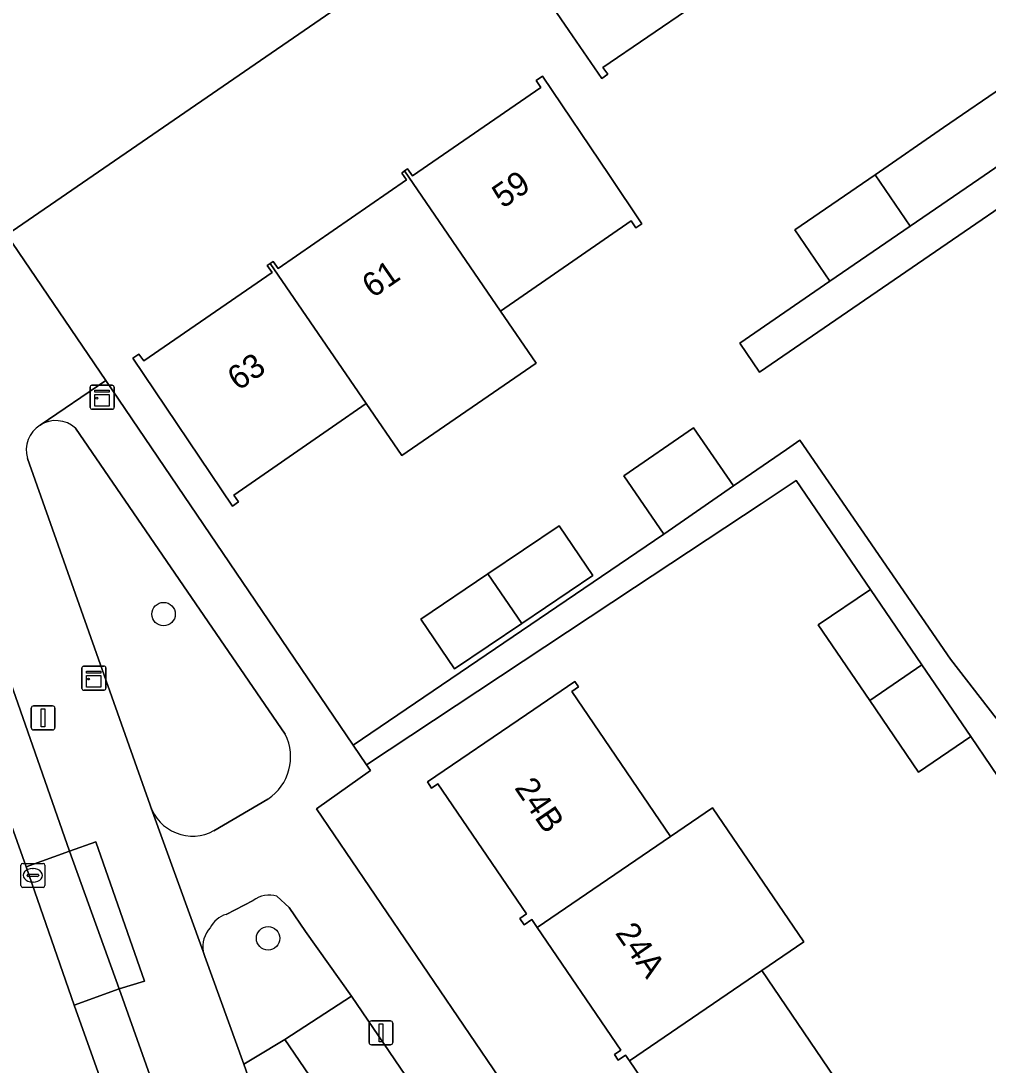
# Model space of a CAD drawing. Extents: x 157445 to 158888, y 383061 to 384688.
# Drawn here: x 158013.62 to 158053.95, y 383420.9 to 383464.42 of the extents above; entities that cross this region are included whole.
import ezdxf

# ---------------------------------------------------------------- set-up
doc = ezdxf.new("R2010")
doc.units = 0
for name, color, linetype in [('IMGEO_Boom', 7, 'Continuous'), ('IMGEO_Erf', 7, 'Continuous'), ('IMGEO_Groenvoorziening', 7, 'Continuous'), ('IMGEO_Kast', 7, 'Continuous'), ('IMGEO_Kolk', 7, 'Continuous'), ('IMGEO_Lichtmast', 7, 'Continuous'), ('IMGEO_Pand', 7, 'Continuous'), ('IMGEO_Pand_nummerreeks', 7, 'Continuous'), ('IMGEO_Parkeervlak_open', 7, 'Continuous'), ('IMGEO_Rijbaan_lokaal_gesloten', 7, 'Continuous'), ('IMGEO_Voetpad_open', 7, 'Continuous')]:
    doc.layers.add(name, color=color, linetype=linetype)

msp = doc.modelspace()

# ---------------------------------------------------------------- linework, layer by layer
at = {"layer": 'IMGEO_Boom'}
for centre in [(158019.571, 383439.695), (158023.928, 383426.184)]:
    msp.add_circle(centre, 0.489, dxfattribs=at)
at = {"layer": 'IMGEO_Erf'}
for points in [[(158092.908, 383460.848), (158082.526, 383475.901), (158044.421, 383449.781), (158043.591, 383450.992), (158047.351, 383453.569), (158045.883, 383455.711), (158049.231, 383458.006), (158052.091, 383459.967), (158054.765, 383461.801), (158056.233, 383459.659), (158058.694, 383461.328), (158057.226, 383463.47), (158060.574, 383465.765)], [(158032.414, 383468.826), (158013.037, 383455.497), (158017.16, 383449.429), (158027.481, 383434.239), (158040.423, 383443.033), (158038.759, 383445.452), (158041.668, 383447.454), (158043.332, 383445.035), (158045.537, 383446.552), (158046.101, 383446.94), (158052.382, 383437.812), (158054.284, 383435.355)], [(158043.514, 383466.325), (158037.89, 383462.478), (158038.086, 383462.191), (158037.838, 383462.021), (158036.471, 383464.018), (158033.646, 383468.143)], [(158056.615, 383429.6), (158053.223, 383434.593), (158051.051, 383433.111), (158049.016, 383436.093), (158046.866, 383439.244), (158049.038, 383440.726), (158045.945, 383445.259), (158044.482, 383444.292), (158039.206, 383440.804), (158028.037, 383433.42), (158028.2, 383433.181), (158025.942, 383431.583), (158047.304, 383400.16), (158052.068, 383392.71), (158058.3, 383397.002)], [(158042.586, 383415.803), (158038.995, 383421.074), (158038.829, 383421.318), (158038.524, 383421.111), (158038.367, 383421.343), (158038.632, 383421.523), (158035.15, 383426.636), (158034.925, 383426.966), (158034.607, 383426.749), (158034.427, 383427.013), (158034.702, 383427.2), (158031.008, 383432.625), (158030.743, 383432.445), (158030.569, 383432.701), (158034.702, 383435.516), (158036.715, 383436.887), (158036.871, 383436.658), (158036.592, 383436.468), (158040.707, 383430.426), (158042.452, 383431.616), (158046.261, 383426.032), (158044.512, 383424.838), (158048.284, 383419.3)]]:
    msp.add_lwpolyline(points, dxfattribs=at)
for points in [[(158022.5, 383444.656), (158022.698, 383444.367), (158022.451, 383444.196), (158018.295, 383450.363), (158018.543, 383450.534), (158018.742, 383450.246), (158024.095, 383453.932), (158023.896, 383454.22), (158024.02, 383454.305), (158024.144, 383454.39), (158024.343, 383454.102), (158029.696, 383457.788), (158029.497, 383458.076), (158029.621, 383458.161), (158029.745, 383458.246), (158029.944, 383457.958), (158035.297, 383461.644), (158035.098, 383461.932), (158035.365, 383462.116), (158038.16, 383457.97), (158039.512, 383455.963), (158039.264, 383455.796), (158039.069, 383456.087), (158033.617, 383452.326), (158035.11, 383450.146), (158029.5, 383446.304), (158028.02, 383448.465), (158026.616, 383447.496)], [(158034.506, 383439.304), (158031.699, 383437.408), (158030.295, 383439.487), (158033.088, 383441.374), (158036.057, 383443.379), (158037.461, 383441.3)]]:
    msp.add_lwpolyline(points, close=True, dxfattribs=at)
at = {"layer": 'IMGEO_Groenvoorziening'}
for points in [[(158024.646, 383434.689), (158021.435, 383439.374), (158015.901, 383447.449)], [(158013.895, 383446.185), (158019.012, 383431.727)], [(158021.669, 383430.67), (158023.923, 383431.985)], [(158023.309, 383427.762), (158022.177, 383427.18)], [(158025.493, 383426.475), (158024.806, 383427.464), (158024.299, 383427.934)], [(158021.218, 383425.636), (158021.294, 383425.422), (158022.919, 383420.946), (158023.399, 383421.234), (158024.62, 383421.967), (158027.4, 383423.773), (158025.493, 383426.475)]]:
    msp.add_lwpolyline(points, dxfattribs=at)
for points in [[(158027.4, 383423.773), (158024.62, 383421.967), (158033.06, 383409.607), (158034.083, 383410.348), (158035.735, 383411.543)], [(158022.919, 383420.946), (158027.86, 383406.874), (158028.157, 383406.056), (158028.619, 383406.39), (158033.06, 383409.607), (158024.62, 383421.967), (158023.399, 383421.234)]]:
    msp.add_lwpolyline(points, close=True, dxfattribs=at)
for centre, radius, start, end in [((158015.081, 383446.526), 1.234, 122.2154, 196.0481), ((158015.081, 383446.525), 1.235, 48.4287, 122.2109), ((158022.749, 383433.748), 2.118, 303.6676, 26.3931), ((158020.779, 383432.302), 1.858, 198.0115, 298.6015), ((158023.976, 383426.859), 1.123, 73.271, 126.4411), ((158022.511, 383426.101), 1.13, 107.1825, 152.3441), ((158022.42, 383425.819), 1.216, 138.4674, 188.6344)]:
    msp.add_arc(centre, radius, start, end, dxfattribs=at)
at = {"layer": 'IMGEO_Kast'}
for p, q in [((158016.511, 383448.307), (158016.511, 383449.148)), ((158016.511, 383449.148), (158016.511, 383448.307)), ((158016.586, 383449.232), (158017.427, 383449.232)), ((158017.427, 383449.232), (158016.586, 383449.232)), ((158017.511, 383449.157), (158017.511, 383448.316)), ((158017.511, 383448.316), (158017.511, 383449.157)), ((158017.436, 383448.232), (158016.595, 383448.232)), ((158016.595, 383448.232), (158017.436, 383448.232)), ((158016.164, 383436.6), (158016.164, 383437.441)), ((158016.164, 383437.441), (158016.164, 383436.6)), ((158016.239, 383437.525), (158017.08, 383437.525)), ((158017.08, 383437.525), (158016.239, 383437.525)), ((158017.164, 383437.45), (158017.164, 383436.609)), ((158017.164, 383436.609), (158017.164, 383437.45)), ((158017.089, 383436.525), (158016.248, 383436.525)), ((158016.248, 383436.525), (158017.089, 383436.525))]:
    msp.add_line(p, q, dxfattribs=at)
for points in [[(158016.706, 383449.022), (158017.306, 383449.022), (158017.306, 383448.937), (158016.706, 383448.937), (158016.706, 383449.022)], [(158016.706, 383448.847), (158017.306, 383448.847), (158017.306, 383448.358), (158016.706, 383448.358), (158016.706, 383448.847)], [(158016.359, 383437.315), (158016.959, 383437.315), (158016.959, 383437.23), (158016.359, 383437.23), (158016.359, 383437.315)], [(158016.359, 383437.14), (158016.959, 383437.14), (158016.959, 383436.651), (158016.359, 383436.651), (158016.359, 383437.14)]]:
    msp.add_lwpolyline(points, dxfattribs=at)
for centre in [(158016.79, 383448.696), (158016.443, 383436.989)]:
    msp.add_circle(centre, 0.0377, dxfattribs=at)
for centre, start, end in [((158016.589, 383449.154), 92.4484, 184.2845), ((158016.589, 383449.154), 92.4484, 184.2845), ((158017.433, 383449.154), 2.4484, 94.2845), ((158017.433, 383449.154), 2.4484, 94.2845), ((158016.589, 383448.31), 182.4484, 274.2845), ((158016.589, 383448.31), 182.4484, 274.2845), ((158017.433, 383448.31), 272.4484, 4.2845), ((158017.433, 383448.31), 272.4484, 4.2845), ((158016.242, 383437.447), 92.4484, 184.2845), ((158016.242, 383437.447), 92.4484, 184.2845), ((158017.086, 383437.447), 2.4484, 94.2845), ((158017.086, 383437.447), 2.4484, 94.2845), ((158016.242, 383436.603), 182.4484, 274.2845), ((158016.242, 383436.603), 182.4484, 274.2845), ((158017.086, 383436.603), 272.4484, 4.2845), ((158017.086, 383436.603), 272.4484, 4.2845)]:
    msp.add_arc(centre, 0.0779, start, end, dxfattribs=at)
at = {"layer": 'IMGEO_Kolk'}
for p, q in [((158013.622, 383428.382), (158013.622, 383429.234)), ((158013.697, 383429.308), (158014.549, 383429.308)), ((158014.11, 383429.088), (158014.135, 383429.088)), ((158014.623, 383429.234), (158014.623, 383428.382)), ((158013.881, 383428.802), (158013.881, 383428.814)), ((158014.319, 383428.765), (158013.921, 383428.765)), ((158013.924, 383428.851), (158014.322, 383428.851)), ((158014.365, 383428.814), (158014.365, 383428.802)), ((158014.549, 383428.308), (158013.697, 383428.308)), ((158014.133, 383428.528), (158014.108, 383428.528))]:
    msp.add_line(p, q, dxfattribs=at)
for points in [[(158013.622, 383428.382), (158013.622, 383429.234)], [(158013.697, 383429.308), (158014.549, 383429.308)], [(158014.623, 383429.234), (158014.623, 383428.382)], [(158014.549, 383428.308), (158013.697, 383428.308)]]:
    msp.add_lwpolyline(points, dxfattribs=at)
for centre, radius, start, end in [((158013.699, 383429.232), 0.0765, 91.552, 178.448), ((158013.699, 383429.232), 0.0765, 91.552, 178.448), ((158014.547, 383429.232), 0.0765, 1.552, 88.448), ((158014.547, 383429.232), 0.0765, 1.552, 88.448), ((158013.921, 383428.811), 0.0403, 85.8775, 175.7526), ((158013.918, 383428.801), 0.0366, 178.938, 274.7102), ((158014.322, 383428.808), 0.043, 264.8664, 352.4533), ((158014.326, 383428.813), 0.0386, 1.7309, 96.639), ((158013.699, 383428.384), 0.0765, 181.552, 268.448), ((158013.699, 383428.384), 0.0765, 181.552, 268.448), ((158014.547, 383428.384), 0.0765, 271.552, 358.448), ((158014.547, 383428.384), 0.0765, 271.552, 358.448)]:
    msp.add_arc(centre, radius, start, end, dxfattribs=at)
for centre, major_axis, ratio, start_param, end_param in [((158014.109, 383428.808), (-0.387, 0.002), 0.722429, 4.712389, 7.853982), ((158014.134, 383428.808), (-0.39, 0.002), 0.717154, 1.570796, 4.712389)]:
    msp.add_ellipse(centre, major_axis=major_axis, ratio=ratio, start_param=start_param, end_param=end_param, dxfattribs=at)
at = {"layer": 'IMGEO_Lichtmast'}
for p, q in [((158014.053, 383434.971), (158014.053, 383435.771)), ((158014.053, 383435.771), (158014.053, 383434.971)), ((158014.153, 383435.871), (158014.943, 383435.871)), ((158014.943, 383435.871), (158014.153, 383435.871)), ((158015.043, 383435.771), (158015.043, 383434.971)), ((158015.043, 383434.971), (158015.043, 383435.771)), ((158014.943, 383434.871), (158014.153, 383434.871)), ((158014.153, 383434.871), (158014.943, 383434.871)), ((158028.137, 383421.845), (158028.137, 383422.645)), ((158028.137, 383422.645), (158028.137, 383421.845)), ((158028.237, 383422.745), (158029.027, 383422.745)), ((158029.027, 383422.745), (158028.237, 383422.745)), ((158029.127, 383422.645), (158029.127, 383421.845)), ((158029.127, 383421.845), (158029.127, 383422.645)), ((158029.027, 383421.745), (158028.237, 383421.745)), ((158028.237, 383421.745), (158029.027, 383421.745))]:
    msp.add_line(p, q, dxfattribs=at)
for points in [[(158014.473, 383435.746), (158014.623, 383435.746), (158014.623, 383434.996), (158014.473, 383434.996), (158014.473, 383435.746)], [(158028.557, 383422.62), (158028.707, 383422.62), (158028.707, 383421.87), (158028.557, 383421.87), (158028.557, 383422.62)]]:
    msp.add_lwpolyline(points, dxfattribs=at)
for centre, start, end in [((158014.153, 383435.771), 90, 180), ((158014.153, 383435.771), 90, 180), ((158014.943, 383435.771), 0, 90), ((158014.943, 383435.771), 360, 90), ((158014.153, 383434.971), 180, 270), ((158014.153, 383434.971), 180, 270), ((158014.943, 383434.971), 270, 0), ((158014.943, 383434.971), 270, 0), ((158028.237, 383422.645), 90, 180), ((158028.237, 383422.645), 90, 180), ((158029.027, 383422.645), 0, 90), ((158029.027, 383422.645), 360, 90), ((158028.237, 383421.845), 180, 270), ((158028.237, 383421.845), 180, 270), ((158029.027, 383421.845), 270, 0), ((158029.027, 383421.845), 270, 0)]:
    msp.add_arc(centre, 0.1, start, end, dxfattribs=at)
at = {"layer": 'IMGEO_Pand'}
for points in [[(158039.708, 383471.863), (158039.51, 383472.151), (158039.278, 383471.993), (158039.476, 383471.705), (158034.11, 383468.038), (158033.912, 383468.326), (158033.646, 383468.143), (158036.471, 383464.018), (158037.838, 383462.021), (158038.086, 383462.191), (158037.89, 383462.478), (158043.514, 383466.325)], [(158029.621, 383458.161), (158033.617, 383452.326), (158039.069, 383456.087), (158039.264, 383455.796), (158039.512, 383455.963), (158038.16, 383457.97), (158035.365, 383462.116), (158035.098, 383461.932), (158035.297, 383461.644), (158029.944, 383457.958), (158029.745, 383458.246)], [(158056.233, 383459.659), (158054.765, 383461.801), (158052.091, 383459.967), (158049.231, 383458.006), (158050.702, 383455.866), (158053.559, 383457.825)], [(158029.621, 383458.161), (158029.497, 383458.076), (158029.696, 383457.788), (158024.343, 383454.102), (158024.144, 383454.39), (158024.02, 383454.305), (158028.02, 383448.465), (158029.5, 383446.304), (158035.11, 383450.146), (158033.617, 383452.326)], [(158050.702, 383455.866), (158049.231, 383458.006), (158045.883, 383455.711), (158047.351, 383453.569)], [(158028.02, 383448.465), (158024.02, 383454.305), (158023.896, 383454.22), (158024.095, 383453.932), (158018.742, 383450.246), (158018.543, 383450.534), (158018.295, 383450.363), (158022.451, 383444.196), (158022.698, 383444.367), (158022.5, 383444.656), (158026.616, 383447.496)], [(158038.759, 383445.452), (158040.423, 383443.033), (158043.332, 383445.035), (158041.668, 383447.454)], [(158033.088, 383441.374), (158034.506, 383439.304), (158037.461, 383441.3), (158036.057, 383443.379)], [(158033.088, 383441.374), (158030.295, 383439.487), (158031.699, 383437.408), (158034.506, 383439.304)], [(158051.188, 383437.575), (158049.038, 383440.726), (158046.866, 383439.244), (158049.016, 383436.093)], [(158051.188, 383437.575), (158049.016, 383436.093), (158051.051, 383433.111), (158053.223, 383434.593)], [(158040.707, 383430.426), (158036.592, 383436.468), (158036.871, 383436.658), (158036.715, 383436.887), (158034.702, 383435.516), (158030.569, 383432.701), (158030.743, 383432.445), (158031.008, 383432.625), (158034.702, 383427.2), (158034.427, 383427.013), (158034.607, 383426.749), (158034.925, 383426.966), (158035.15, 383426.636)], [(158044.512, 383424.838), (158046.261, 383426.032), (158042.452, 383431.616), (158040.707, 383430.426), (158035.15, 383426.636), (158038.632, 383421.523), (158038.367, 383421.343), (158038.524, 383421.111), (158038.829, 383421.318), (158038.995, 383421.074)], [(158044.512, 383424.838), (158038.995, 383421.074), (158042.586, 383415.803), (158042.33, 383415.629), (158042.471, 383415.422), (158042.804, 383415.561), (158048.284, 383419.3)]]:
    msp.add_lwpolyline(points, close=True, dxfattribs=at)
at = {"layer": 'IMGEO_Parkeervlak_open'}
for points in [[(158009.908, 383440.197), (158013.837, 383429.168), (158015.654, 383429.815), (158011.237, 383442.394)], [(158023.408, 383408.118), (158022.449, 383410.792), (158017.713, 383424.083), (158015.846, 383423.401), (158020.582, 383410.118)]]:
    msp.add_lwpolyline(points, dxfattribs=at)
msp.add_lwpolyline([(158015.654, 383429.815), (158013.837, 383429.168), (158015.846, 383423.401), (158017.713, 383424.083)], close=True, dxfattribs=at)
at = {"layer": 'IMGEO_Rijbaan_lokaal_gesloten'}
for points in [[(158013.837, 383429.168), (158009.908, 383440.197)], [(158015.846, 383423.401), (158013.837, 383429.168)], [(158020.582, 383410.118), (158015.846, 383423.401)]]:
    msp.add_lwpolyline(points, dxfattribs=at)
at = {"layer": 'IMGEO_Voetpad_open'}
for points in [[(158082.526, 383475.901), (158081.707, 383477.087), (158076.141, 383473.272), (158073.283, 383471.313), (158069.933, 383469.016), (158067.594, 383467.412), (158064.902, 383465.584), (158062.044, 383463.625), (158058.694, 383461.328), (158056.233, 383459.659), (158053.559, 383457.825), (158050.702, 383455.866), (158047.351, 383453.569), (158043.591, 383450.992), (158044.421, 383449.781)], [(158015.654, 383429.815), (158017.713, 383424.083), (158018.771, 383424.392), (158016.741, 383430.198)]]:
    msp.add_lwpolyline(points, close=True, dxfattribs=at)
for points in [[(158014.707, 383467.951), (158014.251, 383467.733), (158013.925, 383467.527), (158012.114, 383466.171), (158010.93, 383465.347), (158008.072, 383463.356), (158013.037, 383455.497), (158032.414, 383468.826)], [(158014.423, 383447.57), (158017.16, 383449.429), (158013.037, 383455.497), (158008.072, 383463.356)], [(158025.942, 383431.583), (158028.2, 383433.181), (158028.037, 383433.42), (158027.481, 383434.239), (158017.16, 383449.429), (158014.423, 383447.57)], [(158015.901, 383447.449), (158021.435, 383439.374), (158024.646, 383434.689)], [(158054.284, 383435.355), (158052.382, 383437.812), (158046.101, 383446.94), (158045.537, 383446.552), (158043.332, 383445.035), (158040.423, 383443.033), (158027.481, 383434.239), (158028.037, 383433.42), (158039.206, 383440.804), (158044.482, 383444.292), (158045.945, 383445.259), (158049.038, 383440.726), (158051.188, 383437.575), (158053.223, 383434.593), (158056.615, 383429.6)], [(158028.89, 383404.32), (158028.157, 383406.056), (158027.86, 383406.874), (158022.919, 383420.946), (158021.294, 383425.422), (158021.218, 383425.636), (158019.047, 383431.614), (158019.012, 383431.727), (158013.895, 383446.185)], [(158011.237, 383442.394), (158015.654, 383429.815), (158016.741, 383430.198), (158018.771, 383424.392), (158017.713, 383424.083), (158022.449, 383410.792), (158023.408, 383408.118)], [(158019.012, 383431.727), (158019.047, 383431.614), (158021.218, 383425.636)], [(158023.923, 383431.985), (158021.669, 383430.67)], [(158047.304, 383400.16), (158025.942, 383431.583)], [(158022.177, 383427.18), (158023.309, 383427.762)], [(158024.299, 383427.934), (158024.806, 383427.464), (158025.493, 383426.475), (158027.4, 383423.773), (158035.735, 383411.543)]]:
    msp.add_lwpolyline(points, dxfattribs=at)
for centre, radius, start, end in [((158015.081, 383446.526), 1.234, 122.2154, 196.0481), ((158015.081, 383446.525), 1.235, 48.4287, 122.2109), ((158022.749, 383433.748), 2.118, 303.6676, 26.3931), ((158020.779, 383432.302), 1.858, 198.0115, 298.6015), ((158023.976, 383426.859), 1.123, 73.271, 126.4411), ((158022.511, 383426.101), 1.13, 107.1825, 152.3441), ((158022.42, 383425.819), 1.216, 138.4674, 188.6344)]:
    msp.add_arc(centre, radius, start, end, dxfattribs=at)

# ---------------------------------------------------------------- texts
at = {"layer": 'IMGEO_Pand_nummerreeks'}
for s, rotation, p in [('59', 34.5471, (158033.717, 383456.575)), ('61', 34.5494, (158028.291, 383452.839)), ('63', 34.5471, (158022.681, 383448.976)), ('24B', 304.2518, (158034.174, 383432.453)), ('24A', 304.6594, (158038.374, 383426.404))]:
    msp.add_text(s, height=1, rotation=rotation, dxfattribs=at).set_placement(p)

doc.saveas('drawing.dxf')
